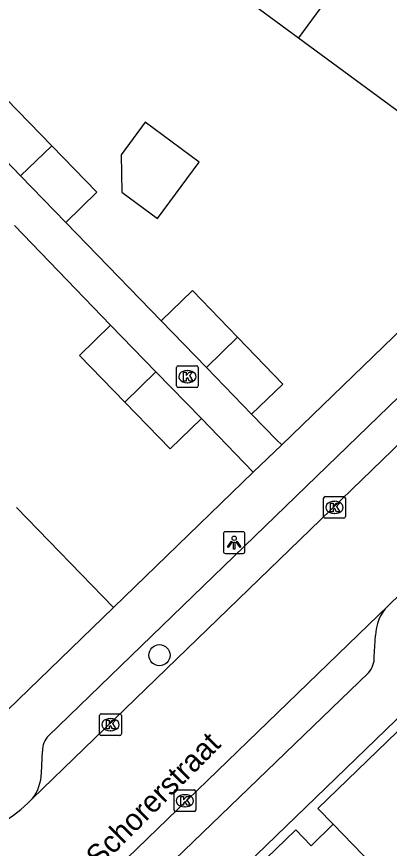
# Model space of a CAD drawing. Extents: x 157466 to 158888, y 383063 to 384677.
# Drawn here: x 158429.65 to 158446.82, y 384063.61 to 384101.94 of the extents above; entities that cross this region are included whole.
import ezdxf

# ---------------------------------------------------------------- set-up
doc = ezdxf.new("R2010")
doc.units = 0
for name, color, linetype in [('IMGEO_Boom', 7, 'Continuous'), ('IMGEO_Hek', 7, 'Continuous'), ('IMGEO_Kolk', 7, 'Continuous'), ('IMGEO_Lichtpunt', 7, 'Continuous'), ('IMGEO_Muur', 7, 'Continuous'), ('IMGEO_Openbare_ruimte_label', 7, 'Continuous'), ('IMGEO_Pand', 7, 'Continuous'), ('IMGEO_Rijbaan_lokaal_open', 7, 'Continuous'), ('IMGEO_Voetpad_open', 7, 'Continuous')]:
    doc.layers.add(name, color=color, linetype=linetype)

msp = doc.modelspace()

# ---------------------------------------------------------------- linework, layer by layer
at = {"layer": 'IMGEO_Boom'}
msp.add_circle((158436.229, 384072.517), 0.489, dxfattribs=at)
at = {"layer": 'IMGEO_Hek'}
msp.add_lwpolyline([(158441.863, 384082.208), (158440.544, 384080.954)], dxfattribs=at)
at = {"layer": 'IMGEO_Kolk'}
for p, q in [((158437.016, 384084.927), (158437.016, 384085.779)), ((158437.091, 384085.853), (158437.943, 384085.853)), ((158438.017, 384085.779), (158438.017, 384084.927)), ((158437.504, 384085.633), (158437.529, 384085.633)), ((158437.527, 384085.073), (158437.502, 384085.073)), ((158437.943, 384084.853), (158437.091, 384084.853)), ((158443.794, 384078.902), (158443.794, 384079.754)), ((158443.869, 384079.828), (158444.721, 384079.828)), ((158444.282, 384079.608), (158444.307, 384079.608)), ((158444.795, 384079.754), (158444.795, 384078.902)), ((158444.305, 384079.048), (158444.28, 384079.048)), ((158444.721, 384078.828), (158443.869, 384078.828)), ((158433.471, 384068.891), (158433.471, 384069.743)), ((158433.546, 384069.817), (158434.398, 384069.817)), ((158434.472, 384069.743), (158434.472, 384068.891)), ((158433.959, 384069.597), (158433.984, 384069.597)), ((158433.982, 384069.037), (158433.957, 384069.037)), ((158434.398, 384068.817), (158433.546, 384068.817)), ((158436.899, 384065.382), (158436.899, 384066.234)), ((158436.974, 384066.308), (158437.826, 384066.308)), ((158437.9, 384066.234), (158437.9, 384065.382)), ((158437.387, 384066.088), (158437.412, 384066.088)), ((158437.41, 384065.528), (158437.385, 384065.528)), ((158437.826, 384065.308), (158436.974, 384065.308))]:
    msp.add_line(p, q, dxfattribs=at)
for points in [[(158437.016, 384084.927), (158437.016, 384085.779)], [(158437.091, 384085.853), (158437.943, 384085.853)], [(158438.017, 384085.779), (158438.017, 384084.927)], [(158437.337, 384085.553), (158437.46, 384085.553), (158437.46, 384085.402), (158437.59, 384085.553), (158437.754, 384085.553), (158437.608, 384085.402), (158437.761, 384085.153), (158437.609, 384085.153), (158437.524, 384085.317), (158437.46, 384085.25), (158437.46, 384085.153), (158437.337, 384085.153), (158437.337, 384085.553)], [(158437.943, 384084.853), (158437.091, 384084.853)], [(158443.794, 384078.902), (158443.794, 384079.754)], [(158443.869, 384079.828), (158444.721, 384079.828)], [(158444.795, 384079.754), (158444.795, 384078.902)], [(158444.115, 384079.528), (158444.238, 384079.528), (158444.238, 384079.377), (158444.368, 384079.528), (158444.532, 384079.528), (158444.386, 384079.377), (158444.539, 384079.128), (158444.387, 384079.128), (158444.302, 384079.292), (158444.238, 384079.225), (158444.238, 384079.128), (158444.115, 384079.128), (158444.115, 384079.528)], [(158444.721, 384078.828), (158443.869, 384078.828)], [(158433.471, 384068.891), (158433.471, 384069.743)], [(158433.546, 384069.817), (158434.398, 384069.817)], [(158434.472, 384069.743), (158434.472, 384068.891)], [(158433.792, 384069.517), (158433.915, 384069.517), (158433.915, 384069.366), (158434.045, 384069.517), (158434.209, 384069.517), (158434.063, 384069.366), (158434.216, 384069.117), (158434.064, 384069.117), (158433.979, 384069.281), (158433.915, 384069.214), (158433.915, 384069.117), (158433.792, 384069.117), (158433.792, 384069.517)], [(158434.398, 384068.817), (158433.546, 384068.817)], [(158436.899, 384065.382), (158436.899, 384066.234)], [(158436.974, 384066.308), (158437.826, 384066.308)], [(158437.9, 384066.234), (158437.9, 384065.382)], [(158437.22, 384066.008), (158437.343, 384066.008), (158437.343, 384065.857), (158437.473, 384066.008), (158437.637, 384066.008), (158437.491, 384065.857), (158437.644, 384065.608), (158437.492, 384065.608), (158437.407, 384065.772), (158437.343, 384065.705), (158437.343, 384065.608), (158437.22, 384065.608), (158437.22, 384066.008)], [(158437.826, 384065.308), (158436.974, 384065.308)]]:
    msp.add_lwpolyline(points, dxfattribs=at)
for centre, start, end in [((158437.093, 384085.777), 91.552, 178.448), ((158437.093, 384085.777), 91.552, 178.448), ((158437.941, 384085.777), 1.552, 88.448), ((158437.941, 384085.777), 1.552, 88.448), ((158437.093, 384084.929), 181.552, 268.448), ((158437.093, 384084.929), 181.552, 268.448), ((158437.941, 384084.929), 271.552, 358.448), ((158437.941, 384084.929), 271.552, 358.448), ((158443.871, 384079.752), 91.552, 178.448), ((158443.871, 384079.752), 91.552, 178.448), ((158444.719, 384079.752), 1.552, 88.448), ((158444.719, 384079.752), 1.552, 88.448), ((158443.871, 384078.904), 181.552, 268.448), ((158443.871, 384078.904), 181.552, 268.448), ((158444.719, 384078.904), 271.552, 358.448), ((158444.719, 384078.904), 271.552, 358.448), ((158433.548, 384069.741), 91.552, 178.448), ((158433.548, 384069.741), 91.552, 178.448), ((158434.396, 384069.741), 1.552, 88.448), ((158434.396, 384069.741), 1.552, 88.448), ((158433.548, 384068.893), 181.552, 268.448), ((158433.548, 384068.893), 181.552, 268.448), ((158434.396, 384068.893), 271.552, 358.448), ((158434.396, 384068.893), 271.552, 358.448), ((158436.976, 384066.232), 91.552, 178.448), ((158436.976, 384066.232), 91.552, 178.448), ((158437.824, 384066.232), 1.552, 88.448), ((158437.824, 384066.232), 1.552, 88.448), ((158436.976, 384065.384), 181.552, 268.448), ((158436.976, 384065.384), 181.552, 268.448), ((158437.824, 384065.384), 271.552, 358.448), ((158437.824, 384065.384), 271.552, 358.448)]:
    msp.add_arc(centre, 0.0765, start, end, dxfattribs=at)
for centre, major_axis, ratio, start_param, end_param in [((158437.503, 384085.353), (-0.387, 0.002), 0.722429, 4.712389, 7.853982), ((158437.528, 384085.353), (-0.39, 0.002), 0.717154, 1.570796, 4.712389), ((158444.281, 384079.328), (-0.387, 0.002), 0.722429, 4.712389, 7.853982), ((158444.306, 384079.328), (-0.39, 0.002), 0.717154, 1.570796, 4.712389), ((158433.958, 384069.317), (-0.387, 0.002), 0.722429, 4.712389, 7.853982), ((158433.983, 384069.317), (-0.39, 0.002), 0.717154, 1.570796, 4.712389), ((158437.386, 384065.808), (-0.387, 0.002), 0.722429, 4.712389, 7.853982), ((158437.411, 384065.808), (-0.39, 0.002), 0.717154, 1.570796, 4.712389)]:
    msp.add_ellipse(centre, major_axis=major_axis, ratio=ratio, start_param=start_param, end_param=end_param, dxfattribs=at)
at = {"layer": 'IMGEO_Lichtpunt'}
for p, q in [((158439.172, 384078.109), (158439.172, 384077.302)), ((158439.172, 384078.109), (158439.172, 384077.302)), ((158440.074, 384078.204), (158439.266, 384078.204)), ((158440.074, 384078.204), (158439.266, 384078.204)), ((158440.168, 384077.302), (158440.168, 384078.109)), ((158440.168, 384077.302), (158440.168, 384078.109)), ((158439.266, 384077.208), (158440.074, 384077.208)), ((158439.266, 384077.208), (158440.074, 384077.208))]:
    msp.add_line(p, q, dxfattribs=at)
for points in [[(158439.546, 384077.773), (158439.585, 384077.745), (158439.397, 384077.483), (158439.359, 384077.51), (158439.546, 384077.773)], [(158439.648, 384077.725), (158439.695, 384077.725), (158439.695, 384077.403), (158439.648, 384077.403), (158439.648, 384077.725)], [(158439.758, 384077.745), (158439.796, 384077.772), (158439.983, 384077.51), (158439.944, 384077.482), (158439.758, 384077.745)]]:
    msp.add_lwpolyline(points, dxfattribs=at)
msp.add_circle((158439.671, 384077.907), 0.0994, dxfattribs=at)
for centre, start, end in [((158439.266, 384078.109), 90, 180), ((158439.266, 384078.109), 90, 180), ((158440.074, 384078.109), 0, 90), ((158440.074, 384078.109), 0, 90), ((158439.266, 384077.302), 180, 270), ((158439.266, 384077.302), 180, 270), ((158440.074, 384077.302), 270, 0), ((158440.074, 384077.302), 270, 360)]:
    msp.add_arc(centre, 0.0946, start, end, dxfattribs=at)
at = {"layer": 'IMGEO_Muur'}
for points in [[(158453.566, 384093.54), (158441.863, 384082.208)], [(158441.863, 384082.208), (158441.642, 384082.433)], [(158439.729, 384081.801), (158440.544, 384080.954)], [(158440.544, 384080.954), (158436.082, 384076.619)], [(158436.082, 384076.619), (158434.115, 384074.708)]]:
    msp.add_lwpolyline(points, dxfattribs=at)
at = {"layer": 'IMGEO_Pand'}
for points in [[(158448.803, 384109.376), (158442.634, 384100.973)], [(158437.645, 384104.652), (158442.634, 384100.973)], [(158442.634, 384100.973), (158447.624, 384097.292)], [(158431.268, 384095.998), (158429.183, 384098.148), (158427.747, 384096.755)], [(158434.461, 384095.576), (158434.498, 384093.856), (158436.144, 384092.642), (158438.061, 384095.241), (158435.569, 384097.079), (158434.461, 384095.576)], [(158429.83, 384094.607), (158427.747, 384096.755)], [(158431.268, 384095.998), (158429.83, 384094.607)], [(158431.914, 384092.459), (158433.349, 384093.851), (158431.268, 384095.998)], [(158429.83, 384094.607), (158431.914, 384092.459)], [(158439.828, 384087.167), (158437.744, 384089.32), (158436.307, 384087.929)], [(158433.979, 384087.726), (158432.544, 384086.332), (158434.632, 384084.181)], [(158433.979, 384087.726), (158436.069, 384085.572)], [(158436.307, 384087.929), (158438.391, 384085.776)], [(158439.828, 384087.167), (158438.391, 384085.776)], [(158440.475, 384083.623), (158441.912, 384085.014), (158439.828, 384087.167)], [(158438.391, 384085.776), (158440.475, 384083.623)], [(158436.069, 384085.572), (158434.632, 384084.181)], [(158438.159, 384083.419), (158436.069, 384085.572)], [(158434.632, 384084.181), (158436.724, 384082.026), (158438.159, 384083.419)], [(158434.115, 384074.708), (158429.644, 384079.33)], [(158434.115, 384074.708), (158427.256, 384068.094)], [(158448.909, 384069.243), (158447.89, 384068.255), (158447.182, 384068.984), (158443.533, 384065.452), (158444.235, 384064.726)], [(158444.235, 384064.726), (158443.215, 384063.738), (158442.513, 384064.467), (158438.863, 384060.933), (158439.565, 384060.207)], [(158444.235, 384064.726), (158451.481, 384057.228)]]:
    msp.add_lwpolyline(points, dxfattribs=at)
at = {"layer": 'IMGEO_Rijbaan_lokaal_open'}
for points in [[(158460.734, 384095.289), (158430.377, 384065.907)], [(158446.761, 384074.788), (158449.059, 384077.018), (158453.47, 384081.264)], [(158433.358, 384061.832), (158446.761, 384074.788)], [(158430.16, 384065.697), (158430.377, 384065.907)]]:
    msp.add_lwpolyline(points, dxfattribs=at)
msp.add_arc((158426.234, 384069.65), 5.571, 245.4504, 314.8085, dxfattribs=at)
at = {"layer": 'IMGEO_Voetpad_open'}
for points in [[(158431.121, 384068.805), (158457.712, 384094.543)], [(158453.156, 384093.963), (158453.566, 384093.54), (158441.863, 384082.208)], [(158432.866, 384055.74), (158453.09, 384075.302), (158455.437, 384077.544), (158471.26, 384092.86)], [(158429.551, 384092.315), (158433.979, 384087.726)], [(158436.307, 384087.929), (158431.914, 384092.459)], [(158441.863, 384082.208), (158441.642, 384082.433), (158440.475, 384083.623)], [(158438.159, 384083.419), (158439.729, 384081.801), (158440.544, 384080.954)], [(158441.863, 384082.208), (158440.544, 384080.954)], [(158440.544, 384080.954), (158436.082, 384076.619), (158434.115, 384074.708)], [(158446.125, 384072.449), (158446.183, 384073.42)], [(158436.511, 384062.682), (158445.854, 384071.711)], [(158430.795, 384067.089), (158430.843, 384068.098)]]:
    msp.add_lwpolyline(points, dxfattribs=at)
for centre, radius, start, end in [((158448.122, 384073.407), 1.939, 134.5732, 179.6173), ((158445.162, 384072.384), 0.965, 315.7998, 3.8729), ((158431.745, 384068.152), 0.903, 133.6667, 183.4027), ((158428.645, 384067.185), 2.153, 323.5934, 357.4556)]:
    msp.add_arc(centre, radius, start, end, dxfattribs=at)

# ---------------------------------------------------------------- texts
at = {"layer": 'IMGEO_Openbare_ruimte_label'}
msp.add_text('Willem Schorerstraat', height=1, rotation=45.1215, dxfattribs=at).set_placement((158430.355, 384059.56))

doc.saveas('drawing.dxf')
